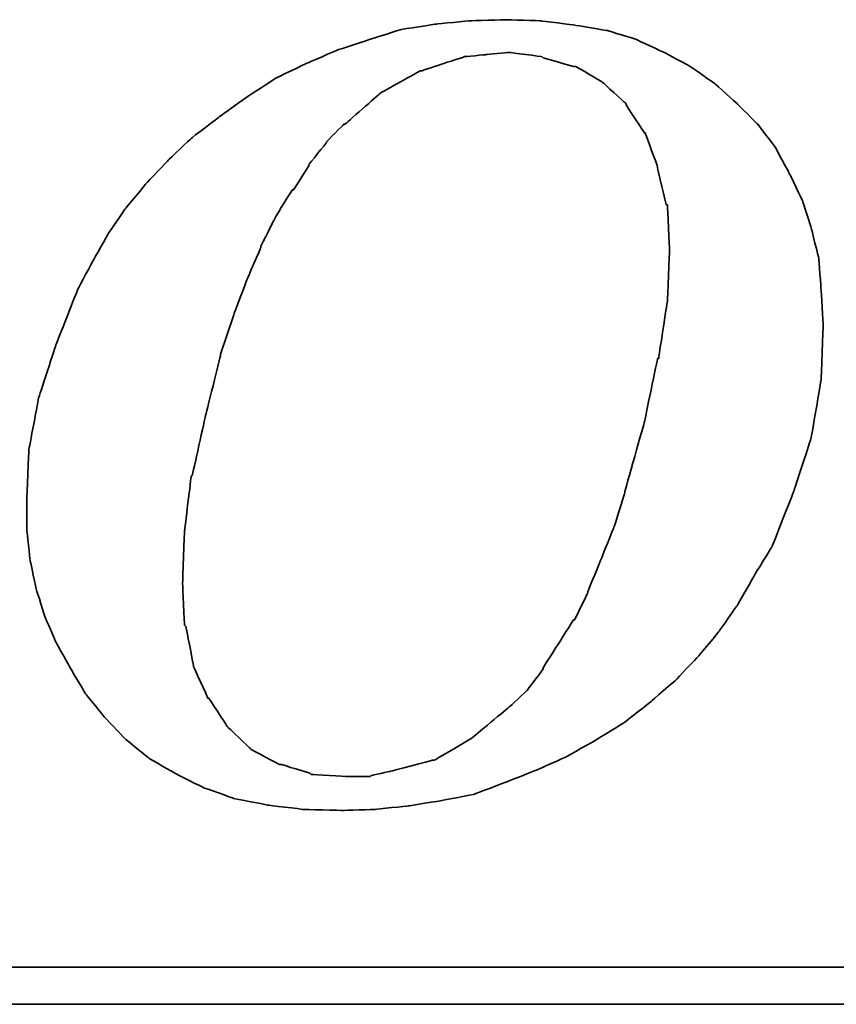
# Model space of a CAD drawing. Header units: millimetres. Extents: x 443 to 3685, y -1599 to 860.
# Tile 602 of 610: x 2853.84 to 2858.88, y 99.24 to 105.32. Entities that reach past the tile are written whole.
import ezdxf

# ---------------------------------------------------------------- set-up
doc = ezdxf.new("R2010")
doc.units = ezdxf.units.MM
doc.layers.add('DIM', color=4, linetype='CONTINUOUS')
doc.layers.add('layer 1', color=7, linetype='CONTINUOUS')

# ---------------------------------------------------------------- blocks, each defined once
blk = doc.blocks.new('TBI MOTION logo(完整正式版)')
at = {"layer": 'layer 1', "color": 22, "lineweight": 35}
for points, knots in [([(35.79625, -6.98375), (35.79625, -6.98375), (36.23125, -7.43875), (36.23125, -7.43875), (36.23125, -7.43875), (36.23125, -7.43875), (36.75625, -7.87125), (36.75625, -7.87125), (36.75625, -7.87125), (36.75625, -7.87125), (37.33125, -8.20375), (37.33125, -8.20375), (37.33125, -8.20375), (37.33125, -8.20375), (37.95625, -8.51875), (37.95625, -8.51875), (37.95625, -8.51875), (37.95625, -8.51875), (38.62625, -8.75875), (38.62625, -8.75875), (38.62625, -8.75875), (38.62625, -8.75875), (39.37125, -8.90375), (39.37125, -8.90375), (39.37125, -8.90375), (39.37125, -8.90375), (40.14125, -8.99875), (40.14125, -8.99875), (40.14125, -8.99875), (40.14125, -8.99875), (41.02625, -9.02375), (41.02625, -9.02375), (41.02625, -9.02375), (41.02625, -9.02375), (41.74625, -8.99875), (41.74625, -8.99875), (41.74625, -8.99875), (41.74625, -8.99875), (42.46625, -8.92375), (42.46625, -8.92375), (42.46625, -8.92375), (42.46625, -8.92375), (43.21125, -8.80625), (43.21125, -8.80625), (43.21125, -8.80625), (43.21125, -8.80625), (43.93125, -8.66375), (43.93125, -8.66375), (43.93125, -8.66375), (43.93125, -8.66375), (44.62625, -8.39875), (44.62625, -8.39875), (44.62625, -8.39875), (44.62625, -8.39875), (45.29625, -8.13375), (45.29625, -8.13375), (45.29625, -8.13375), (45.29625, -8.13375), (45.94625, -7.84375), (45.94625, -7.84375), (45.94625, -7.84375), (45.94625, -7.84375), (46.61625, -7.46375), (46.61625, -7.46375), (46.61625, -7.46375), (46.61625, -7.46375), (47.24125, -7.07875), (47.24125, -7.07875), (47.24125, -7.07875), (47.24125, -7.07875), (47.81625, -6.62375), (47.81625, -6.62375), (47.81625, -6.62375), (47.81625, -6.62375), (48.36875, -6.14375), (48.36875, -6.14375), (48.36875, -6.14375), (48.36875, -6.14375), (48.84625, -5.64125), (48.84625, -5.64125), (48.84625, -5.64125), (48.84625, -5.64125), (49.32625, -5.06375), (49.32625, -5.06375), (49.32625, -5.06375), (49.32625, -5.06375), (49.71125, -4.51374), (49.71125, -4.51374), (49.71125, -4.51374), (49.71125, -4.51374), (50.09625, -3.83874), (50.09625, -3.83874), (50.09625, -3.83874), (50.09625, -3.83874), (50.48125, -3.21374), (50.48125, -3.21374), (50.48125, -3.21374), (50.48125, -3.21374), (50.96125, -1.99125), (50.96125, -1.99125), (50.96125, -1.99125), (50.96125, -1.99125), (51.34375, -0.81875), (51.34375, -0.81875), (51.34375, -0.81875), (51.34375, -0.81875), (51.56125, 0.45624), (51.56125, 0.45624), (51.56125, 0.45624), (51.56125, 0.45624), (51.60625, 1.67624), (51.60625, 1.67624), (51.60625, 1.67624), (51.60625, 1.67624), (51.56125, 2.44625), (51.56125, 2.44625), (51.56125, 2.44625), (51.56125, 2.44625), (51.51125, 3.14125), (51.51125, 3.14125), (51.51125, 3.14125), (51.51125, 3.14125), (51.34375, 3.81125), (51.34375, 3.81125), (51.34375, 3.81125), (51.34375, 3.81125), (51.15125, 4.41125), (51.15125, 4.41125), (51.15125, 4.41125), (51.15125, 4.41125), (50.86125, 5.01125), (50.86125, 5.01125), (50.86125, 5.01125), (50.86125, 5.01125), (50.55125, 5.58875), (50.55125, 5.58875), (50.55125, 5.58875), (50.55125, 5.58875), (50.16625, 6.09125), (50.16625, 6.09125), (50.16625, 6.09125), (50.16625, 6.09125), (49.71125, 6.54875), (49.71125, 6.54875), (49.71125, 6.54875), (49.71125, 6.54875), (49.23125, 6.98125), (49.23125, 6.98125), (49.23125, 6.98125), (49.23125, 6.98125), (48.67875, 7.36625), (48.67875, 7.36625), (48.67875, 7.36625), (48.67875, 7.36625), (48.10375, 7.67625), (48.10375, 7.67625), (48.10375, 7.67625), (48.10375, 7.67625), (47.48125, 7.96375), (47.48125, 7.96375), (47.48125, 7.96375), (47.48125, 7.96375), (46.85625, 8.15625), (46.85625, 8.15625), (46.85625, 8.15625), (46.85625, 8.15625), (46.13625, 8.27624), (46.13625, 8.27624), (46.13625, 8.27624), (46.13625, 8.27624), (45.39125, 8.37125), (45.39125, 8.37125), (45.39125, 8.37125), (45.39125, 8.37125), (44.62625, 8.39624), (44.62625, 8.39624), (44.62625, 8.39624), (44.62625, 8.39624), (43.83625, 8.37125), (43.83625, 8.37125), (43.83625, 8.37125), (43.83625, 8.37125), (43.09125, 8.30125), (43.09125, 8.30125), (43.09125, 8.30125), (43.09125, 8.30125), (42.32125, 8.18125), (42.32125, 8.18125), (42.32125, 8.18125), (42.32125, 8.18125), (41.62875, 7.96375), (41.62875, 7.96375), (41.62875, 7.96375), (41.62875, 7.96375), (40.90625, 7.72625), (40.90625, 7.72625), (40.90625, 7.72625), (40.90625, 7.72625), (40.23624, 7.43625), (40.23624, 7.43625), (40.23624, 7.43625), (40.23624, 7.43625), (39.54124, 7.10125), (39.54124, 7.10125), (39.54124, 7.10125), (39.54124, 7.10125), (38.91625, 6.69125), (38.91625, 6.69125), (38.91625, 6.69125), (38.91625, 6.69125), (38.31625, 6.26125), (38.31625, 6.26125), (38.31625, 6.26125), (38.31625, 6.26125), (37.69125, 5.78125), (37.69125, 5.78125), (37.69125, 5.78125), (37.69125, 5.78125), (37.18625, 5.30125), (37.18625, 5.30125), (37.18625, 5.30125), (37.18625, 5.30125), (36.70625, 4.79624), (36.70625, 4.79624), (36.70625, 4.79624), (36.70625, 4.79624), (36.23125, 4.22125), (36.23125, 4.22125), (36.23125, 4.22125), (36.23125, 4.22125), (35.87124, 3.69375), (35.87124, 3.69375), (35.87124, 3.69375), (35.87124, 3.69375), (35.53125, 3.09125), (35.53125, 3.09125), (35.53125, 3.09125), (35.53125, 3.09125), (35.19875, 2.47125), (35.19875, 2.47125), (35.19875, 2.47125), (35.19875, 2.47125), (34.71625, 1.24625), (34.71625, 1.24625), (34.71625, 1.24625), (34.71625, 1.24625), (34.33125, 0.06874), (34.33125, 0.06874), (34.33125, 0.06874), (34.33125, 0.06874), (34.11625, -1.07875), (34.11625, -1.07875), (34.11625, -1.07875), (34.11625, -1.07875), (34.07125, -2.15875), (34.07125, -2.15875), (34.07125, -2.15875), (34.07125, -2.15875), (34.07125, -2.85375), (34.07125, -2.85375), (34.07125, -2.85375), (34.07125, -2.85375), (34.14125, -3.50375), (34.14125, -3.50375), (34.14125, -3.50375), (34.14125, -3.50375), (34.28625, -4.17375), (34.28625, -4.17375), (34.28625, -4.17375), (34.28625, -4.17375), (34.47625, -4.77624), (34.47625, -4.77624), (34.47625, -4.77624), (34.47625, -4.77624), (34.71625, -5.32625), (34.71625, -5.32625), (34.71625, -5.32625), (34.71625, -5.32625), (35.05375, -5.92875), (35.05375, -5.92875), (35.05375, -5.92875), (35.05375, -5.92875), (35.36375, -6.45375), (35.36375, -6.45375), (35.36375, -6.45375), (35.36375, -6.45375), (35.79625, -6.98375), (35.79625, -6.98375)], [0, 0, 0, 0, 0.01388889, 0.01388889, 0.01388889, 0.0138889, 0.02777778, 0.02777778, 0.02777778, 0.02777779, 0.04166667, 0.04166667, 0.04166667, 0.04166668, 0.05555556, 0.05555556, 0.05555556, 0.05555557, 0.06944444, 0.06944444, 0.06944444, 0.06944445, 0.08333333, 0.08333333, 0.08333333, 0.08333334, 0.09722222, 0.09722222, 0.09722222, 0.09722223, 0.11111111, 0.11111111, 0.11111111, 0.11111112, 0.125, 0.125, 0.125, 0.12500001, 0.13888889, 0.13888889, 0.13888889, 0.1388889, 0.15277778, 0.15277778, 0.15277778, 0.15277779, 0.16666667, 0.16666667, 0.16666667, 0.16666668, 0.18055556, 0.18055556, 0.18055556, 0.18055557, 0.19444444, 0.19444444, 0.19444444, 0.19444445, 0.20833333, 0.20833333, 0.20833333, 0.20833334, 0.22222222, 0.22222222, 0.22222222, 0.22222223, 0.23611111, 0.23611111, 0.23611111, 0.23611112, 0.25, 0.25, 0.25, 0.25000001, 0.26388889, 0.26388889, 0.26388889, 0.2638889, 0.27777778, 0.27777778, 0.27777778, 0.27777779, 0.29166667, 0.29166667, 0.29166667, 0.29166668, 0.30555556, 0.30555556, 0.30555556, 0.30555557, 0.31944444, 0.31944444, 0.31944444, 0.31944445, 0.33333333, 0.33333333, 0.33333333, 0.33333334, 0.34722222, 0.34722222, 0.34722222, 0.34722223, 0.36111111, 0.36111111, 0.36111111, 0.36111112, 0.375, 0.375, 0.375, 0.37500001, 0.38888889, 0.38888889, 0.38888889, 0.3888889, 0.40277778, 0.40277778, 0.40277778, 0.40277779, 0.41666667, 0.41666667, 0.41666667, 0.41666668, 0.43055556, 0.43055556, 0.43055556, 0.43055557, 0.44444444, 0.44444444, 0.44444444, 0.44444445, 0.45833333, 0.45833333, 0.45833333, 0.45833334, 0.47222222, 0.47222222, 0.47222222, 0.47222223, 0.48611111, 0.48611111, 0.48611111, 0.48611112, 0.5, 0.5, 0.5, 0.50000001, 0.51388889, 0.51388889, 0.51388889, 0.5138889, 0.52777778, 0.52777778, 0.52777778, 0.52777779, 0.54166667, 0.54166667, 0.54166667, 0.54166668, 0.55555556, 0.55555556, 0.55555556, 0.55555557, 0.56944444, 0.56944444, 0.56944444, 0.56944445, 0.58333333, 0.58333333, 0.58333333, 0.58333334, 0.59722222, 0.59722222, 0.59722222, 0.59722223, 0.61111111, 0.61111111, 0.61111111, 0.61111112, 0.625, 0.625, 0.625, 0.62500001, 0.63888889, 0.63888889, 0.63888889, 0.6388889, 0.65277778, 0.65277778, 0.65277778, 0.65277779, 0.66666667, 0.66666667, 0.66666667, 0.66666668, 0.68055556, 0.68055556, 0.68055556, 0.68055557, 0.69444444, 0.69444444, 0.69444444, 0.69444445, 0.70833333, 0.70833333, 0.70833333, 0.70833334, 0.72222222, 0.72222222, 0.72222222, 0.72222223, 0.73611111, 0.73611111, 0.73611111, 0.73611112, 0.75, 0.75, 0.75, 0.75000001, 0.76388889, 0.76388889, 0.76388889, 0.7638889, 0.77777778, 0.77777778, 0.77777778, 0.77777779, 0.79166667, 0.79166667, 0.79166667, 0.79166668, 0.80555556, 0.80555556, 0.80555556, 0.80555557, 0.81944444, 0.81944444, 0.81944444, 0.81944445, 0.83333333, 0.83333333, 0.83333333, 0.83333334, 0.84722222, 0.84722222, 0.84722222, 0.84722223, 0.86111111, 0.86111111, 0.86111111, 0.86111112, 0.875, 0.875, 0.875, 0.87500001, 0.88888889, 0.88888889, 0.88888889, 0.8888889, 0.90277778, 0.90277778, 0.90277778, 0.90277779, 0.91666667, 0.91666667, 0.91666667, 0.91666668, 0.93055556, 0.93055556, 0.93055556, 0.93055557, 0.94444444, 0.94444444, 0.94444444, 0.94444445, 0.95833333, 0.95833333, 0.95833333, 0.95833334, 0.97222222, 0.97222222, 0.97222222, 0.97222223, 0.98611111, 0.98611111, 0.98611111, 0.98611112, 1, 1, 1, 1]), ([(38.33875, 1.03124), (38.33875, 1.03124), (38.62625, 1.89625), (38.62625, 1.89625), (38.62625, 1.89625), (38.62625, 1.89625), (38.91625, 2.66375), (38.91625, 2.66375), (38.91625, 2.66375), (38.91625, 2.66375), (39.22625, 3.38125), (39.22625, 3.38125), (39.22625, 3.38125), (39.22625, 3.38125), (39.22625, 3.40624), (39.22625, 3.40624), (39.22625, 3.40624), (39.22625, 3.40624), (39.56124, 4.07624), (39.56124, 4.07624), (39.56124, 4.07624), (39.56124, 4.07624), (39.92125, 4.65125), (39.92125, 4.65125), (39.92125, 4.65125), (39.92125, 4.65125), (39.94625, 4.65125), (39.94625, 4.65125), (39.94625, 4.65125), (39.94625, 4.65125), (40.28125, 5.17875), (40.28125, 5.17875), (40.28125, 5.17875), (40.28125, 5.17875), (40.28125, 5.20375), (40.28125, 5.20375), (40.28125, 5.20375), (40.28125, 5.20375), (40.66875, 5.68625), (40.66875, 5.68625), (40.66875, 5.68625), (40.66875, 5.68625), (40.66875, 5.70625), (40.66875, 5.70625), (40.66875, 5.70625), (40.66875, 5.70625), (41.05124, 6.09125), (41.05124, 6.09125), (41.05124, 6.09125), (41.05124, 6.09125), (41.07625, 6.09125), (41.07625, 6.09125), (41.07625, 6.09125), (41.07625, 6.09125), (41.84125, 6.76625), (41.84125, 6.76625), (41.84125, 6.76625), (41.84125, 6.76625), (41.86625, 6.78625), (41.86625, 6.78625), (41.86625, 6.78625), (41.86625, 6.78625), (42.73125, 7.26624), (42.73125, 7.26624), (42.73125, 7.26624), (42.73125, 7.26624), (42.75625, 7.26624), (42.75625, 7.26624), (42.75625, 7.26624), (42.75625, 7.26624), (43.18625, 7.41125), (43.18625, 7.41125), (43.18625, 7.41125), (43.18625, 7.41125), (43.64125, 7.55625), (43.64125, 7.55625), (43.64125, 7.55625), (43.64125, 7.55625), (43.66625, 7.55625), (43.66625, 7.55625), (43.66625, 7.55625), (43.66625, 7.55625), (43.69125, 7.58124), (43.69125, 7.58124), (43.69125, 7.58124), (43.69125, 7.58124), (44.19125, 7.62625), (44.19125, 7.62625), (44.19125, 7.62625), (44.19125, 7.62625), (44.67125, 7.67625), (44.67125, 7.67625), (44.67125, 7.67625), (44.67125, 7.67625), (44.69625, 7.67625), (44.69625, 7.67625), (44.69625, 7.67625), (44.69625, 7.67625), (45.41875, 7.58124), (45.41875, 7.58124), (45.41875, 7.58124), (45.41875, 7.58124), (45.44125, 7.55625), (45.44125, 7.55625), (45.44125, 7.55625), (45.44125, 7.55625), (46.11125, 7.36625), (46.11125, 7.36625), (46.11125, 7.36625), (46.11125, 7.36625), (46.13625, 7.36625), (46.13625, 7.36625), (46.13625, 7.36625), (46.13625, 7.36625), (46.15875, 7.36625), (46.15875, 7.36625), (46.15875, 7.36625), (46.15875, 7.36625), (46.73625, 7.02624), (46.73625, 7.02624), (46.73625, 7.02624), (46.73625, 7.02624), (46.76125, 7.00624), (46.76125, 7.00624), (46.76125, 7.00624), (46.76125, 7.00624), (47.24125, 6.57124), (47.24125, 6.57124), (47.24125, 6.57124), (47.24125, 6.57124), (47.26625, 6.54875), (47.26625, 6.54875), (47.26625, 6.54875), (47.26625, 6.54875), (47.26625, 6.52375), (47.26625, 6.52375), (47.26625, 6.52375), (47.26625, 6.52375), (47.67375, 5.89875), (47.67375, 5.89875), (47.67375, 5.89875), (47.67375, 5.89875), (47.69625, 5.89875), (47.69625, 5.89875), (47.69625, 5.89875), (47.69625, 5.89875), (47.69625, 5.87625), (47.69625, 5.87625), (47.69625, 5.87625), (47.69625, 5.87625), (47.96125, 5.15625), (47.96125, 5.15625), (47.96125, 5.15625), (47.96125, 5.15625), (47.96125, 5.13125), (47.96125, 5.13125), (47.96125, 5.13125), (47.96125, 5.13125), (48.15125, 4.31875), (48.15125, 4.31875), (48.15125, 4.31875), (48.15125, 4.31875), (48.17625, 4.31875), (48.17625, 4.31875), (48.17625, 4.31875), (48.17625, 4.31875), (48.17625, 4.29125), (48.17625, 4.29125), (48.17625, 4.29125), (48.17625, 4.29125), (48.22625, 3.33125), (48.22625, 3.33125), (48.22625, 3.33125), (48.22625, 3.33125), (48.22625, 3.30875), (48.22625, 3.30875), (48.22625, 3.30875), (48.22625, 3.30875), (48.17625, 2.20624), (48.17625, 2.20624), (48.17625, 2.20624), (48.17625, 2.20624), (48.17625, 2.18124), (48.17625, 2.18124), (48.17625, 2.18124), (48.17625, 2.18124), (47.98375, 0.93624), (47.98375, 0.93624), (47.98375, 0.93624), (47.98375, 0.93624), (47.96125, 0.93624), (47.96125, 0.93624), (47.96125, 0.93624), (47.96125, 0.93624), (47.67375, -0.45874), (47.67375, -0.45874), (47.67375, -0.45874), (47.67375, -0.45874), (47.24125, -1.99125), (47.24125, -1.99125), (47.24125, -1.99125), (47.24125, -1.99125), (47.24125, -2.01874), (47.24125, -2.01874), (47.24125, -2.01874), (47.24125, -2.01874), (47.00125, -2.78375), (47.00125, -2.78375), (47.00125, -2.78375), (47.00125, -2.78375), (46.71125, -3.50375), (46.71125, -3.50375), (46.71125, -3.50375), (46.71125, -3.50375), (46.42625, -4.19875), (46.42625, -4.19875), (46.42625, -4.19875), (46.42625, -4.19875), (46.42625, -4.22375), (46.42625, -4.22375), (46.42625, -4.22375), (46.42625, -4.22375), (46.13625, -4.82374), (46.13625, -4.82374), (46.13625, -4.82374), (46.13625, -4.82374), (46.11125, -4.82374), (46.11125, -4.82374), (46.11125, -4.82374), (46.11125, -4.82374), (45.77625, -5.35125), (45.77625, -5.35125), (45.77625, -5.35125), (45.77625, -5.35125), (45.44125, -5.87875), (45.44125, -5.87875), (45.44125, -5.87875), (45.44125, -5.87875), (45.44125, -5.90375), (45.44125, -5.90375), (45.44125, -5.90375), (45.44125, -5.90375), (45.10625, -6.35875), (45.10625, -6.35875), (45.10625, -6.35875), (45.10625, -6.35875), (45.08125, -6.38375), (45.08125, -6.38375), (45.08125, -6.38375), (45.08125, -6.38375), (44.69625, -6.74375), (44.69625, -6.74375), (44.69625, -6.74375), (44.69625, -6.74375), (43.88375, -7.41625), (43.88375, -7.41625), (43.88375, -7.41625), (43.88375, -7.41625), (43.85625, -7.43875), (43.85625, -7.43875), (43.85625, -7.43875), (43.85625, -7.43875), (43.04125, -7.91875), (43.04125, -7.91875), (43.04125, -7.91875), (43.04125, -7.91875), (43.01625, -7.91875), (43.01625, -7.91875), (43.01625, -7.91875), (43.01625, -7.91875), (42.99625, -7.91875), (42.99625, -7.91875), (42.99625, -7.91875), (42.99625, -7.91875), (42.08125, -8.15875), (42.08125, -8.15875), (42.08125, -8.15875), (42.08125, -8.15875), (41.65125, -8.25625), (41.65125, -8.25625), (41.65125, -8.25625), (41.65125, -8.25625), (41.62875, -8.27875), (41.62875, -8.27875), (41.62875, -8.27875), (41.62875, -8.27875), (41.60125, -8.27875), (41.60125, -8.27875), (41.60125, -8.27875), (41.60125, -8.27875), (41.12125, -8.27875), (41.12125, -8.27875), (41.12125, -8.27875), (41.12125, -8.27875), (40.35624, -8.23125), (40.35624, -8.23125), (40.35624, -8.23125), (40.35624, -8.23125), (40.33125, -8.23125), (40.33125, -8.23125), (40.33125, -8.23125), (40.33125, -8.23125), (40.30625, -8.20375), (40.30625, -8.20375), (40.30625, -8.20375), (40.30625, -8.20375), (39.68375, -8.01375), (39.68375, -8.01375), (39.68375, -8.01375), (39.68375, -8.01375), (39.66124, -8.01375), (39.66124, -8.01375), (39.66124, -8.01375), (39.66124, -8.01375), (39.63625, -8.01375), (39.63625, -8.01375), (39.63625, -8.01375), (39.63625, -8.01375), (39.01125, -7.67875), (39.01125, -7.67875), (39.01125, -7.67875), (39.01125, -7.67875), (38.98875, -7.65375), (38.98875, -7.65375), (38.98875, -7.65375), (38.98875, -7.65375), (38.48625, -7.17375), (38.48625, -7.17375), (38.48625, -7.17375), (38.48625, -7.17375), (38.45875, -7.14875), (38.45875, -7.14875), (38.45875, -7.14875), (38.45875, -7.14875), (38.45875, -7.12875), (38.45875, -7.12875), (38.45875, -7.12875), (38.45875, -7.12875), (38.07625, -6.54875), (38.07625, -6.54875), (38.07625, -6.54875), (38.07625, -6.54875), (38.05125, -6.54875), (38.05125, -6.54875), (38.05125, -6.54875), (38.05125, -6.54875), (38.05125, -6.52875), (38.05125, -6.52875), (38.05125, -6.52875), (38.05125, -6.52875), (37.74125, -5.85375), (37.74125, -5.85375), (37.74125, -5.85375), (37.74125, -5.85375), (37.74125, -5.82875), (37.74125, -5.82875), (37.74125, -5.82875), (37.74125, -5.82875), (37.57375, -4.96875), (37.57375, -4.96875), (37.57375, -4.96875), (37.57375, -4.96875), (37.54625, -4.94375), (37.54625, -4.94375), (37.54625, -4.94375), (37.54625, -4.94375), (37.50125, -4.03375), (37.50125, -4.03375), (37.50125, -4.03375), (37.50125, -4.03375), (37.50125, -4.00875), (37.50125, -4.00875), (37.50125, -4.00875), (37.50125, -4.00875), (37.54625, -2.85375), (37.54625, -2.85375), (37.54625, -2.85375), (37.54625, -2.85375), (37.69125, -1.65875), (37.69125, -1.65875), (37.69125, -1.65875), (37.69125, -1.65875), (37.71624, -1.63375), (37.71624, -1.63375), (37.71624, -1.63375), (37.71624, -1.63375), (38.00375, -0.33875), (38.00375, -0.33875), (38.00375, -0.33875), (38.00375, -0.33875), (38.33875, 1.00624), (38.33875, 1.00624), (38.33875, 1.00624), (38.33875, 1.00624), (38.33875, 1.03124), (38.33875, 1.03124)], [0, 0, 0, 0, 0.01010101, 0.01010101, 0.01010101, 0.01010102, 0.02020202, 0.02020202, 0.02020202, 0.02020203, 0.03030303, 0.03030303, 0.03030303, 0.03030304, 0.04040404, 0.04040404, 0.04040404, 0.04040405, 0.05050505, 0.05050505, 0.05050505, 0.05050506, 0.06060606, 0.06060606, 0.06060606, 0.06060607, 0.07070707, 0.07070707, 0.07070707, 0.07070708, 0.08080808, 0.08080808, 0.08080808, 0.08080809, 0.09090909, 0.09090909, 0.09090909, 0.0909091, 0.1010101, 0.1010101, 0.1010101, 0.10101011, 0.11111111, 0.11111111, 0.11111111, 0.11111112, 0.12121212, 0.12121212, 0.12121212, 0.12121213, 0.13131313, 0.13131313, 0.13131313, 0.13131314, 0.14141414, 0.14141414, 0.14141414, 0.14141415, 0.15151515, 0.15151515, 0.15151515, 0.15151516, 0.16161616, 0.16161616, 0.16161616, 0.16161617, 0.17171717, 0.17171717, 0.17171717, 0.17171718, 0.18181818, 0.18181818, 0.18181818, 0.18181819, 0.19191919, 0.19191919, 0.19191919, 0.1919192, 0.2020202, 0.2020202, 0.2020202, 0.20202021, 0.21212121, 0.21212121, 0.21212121, 0.21212122, 0.22222222, 0.22222222, 0.22222222, 0.22222223, 0.23232323, 0.23232323, 0.23232323, 0.23232324, 0.24242424, 0.24242424, 0.24242424, 0.24242425, 0.25252525, 0.25252525, 0.25252525, 0.25252526, 0.26262626, 0.26262626, 0.26262626, 0.26262627, 0.27272727, 0.27272727, 0.27272727, 0.27272728, 0.28282828, 0.28282828, 0.28282828, 0.28282829, 0.29292929, 0.29292929, 0.29292929, 0.2929293, 0.3030303, 0.3030303, 0.3030303, 0.30303031, 0.31313131, 0.31313131, 0.31313131, 0.31313132, 0.32323232, 0.32323232, 0.32323232, 0.32323233, 0.33333333, 0.33333333, 0.33333333, 0.33333334, 0.34343434, 0.34343434, 0.34343434, 0.34343435, 0.35353535, 0.35353535, 0.35353535, 0.35353536, 0.36363636, 0.36363636, 0.36363636, 0.36363637, 0.37373737, 0.37373737, 0.37373737, 0.37373738, 0.38383838, 0.38383838, 0.38383838, 0.38383839, 0.39393939, 0.39393939, 0.39393939, 0.3939394, 0.4040404, 0.4040404, 0.4040404, 0.40404041, 0.41414141, 0.41414141, 0.41414141, 0.41414142, 0.42424242, 0.42424242, 0.42424242, 0.42424243, 0.43434343, 0.43434343, 0.43434343, 0.43434344, 0.44444444, 0.44444444, 0.44444444, 0.44444445, 0.45454545, 0.45454545, 0.45454545, 0.45454546, 0.46464646, 0.46464646, 0.46464646, 0.46464647, 0.47474747, 0.47474747, 0.47474747, 0.47474748, 0.48484848, 0.48484848, 0.48484848, 0.48484849, 0.49494949, 0.49494949, 0.49494949, 0.4949495, 0.50505051, 0.50505051, 0.50505051, 0.50505052, 0.51515152, 0.51515152, 0.51515152, 0.51515153, 0.52525253, 0.52525253, 0.52525253, 0.52525254, 0.53535354, 0.53535354, 0.53535354, 0.53535355, 0.54545455, 0.54545455, 0.54545455, 0.54545456, 0.55555556, 0.55555556, 0.55555556, 0.55555557, 0.56565657, 0.56565657, 0.56565657, 0.56565658, 0.57575758, 0.57575758, 0.57575758, 0.57575759, 0.58585859, 0.58585859, 0.58585859, 0.5858586, 0.5959596, 0.5959596, 0.5959596, 0.59595961, 0.60606061, 0.60606061, 0.60606061, 0.60606062, 0.61616162, 0.61616162, 0.61616162, 0.61616163, 0.62626263, 0.62626263, 0.62626263, 0.62626264, 0.63636364, 0.63636364, 0.63636364, 0.63636365, 0.64646465, 0.64646465, 0.64646465, 0.64646466, 0.65656566, 0.65656566, 0.65656566, 0.65656567, 0.66666667, 0.66666667, 0.66666667, 0.66666668, 0.67676768, 0.67676768, 0.67676768, 0.67676769, 0.68686869, 0.68686869, 0.68686869, 0.6868687, 0.6969697, 0.6969697, 0.6969697, 0.69696971, 0.70707071, 0.70707071, 0.70707071, 0.70707072, 0.71717172, 0.71717172, 0.71717172, 0.71717173, 0.72727273, 0.72727273, 0.72727273, 0.72727274, 0.73737374, 0.73737374, 0.73737374, 0.73737375, 0.74747475, 0.74747475, 0.74747475, 0.74747476, 0.75757576, 0.75757576, 0.75757576, 0.75757577, 0.76767677, 0.76767677, 0.76767677, 0.76767678, 0.77777778, 0.77777778, 0.77777778, 0.77777779, 0.78787879, 0.78787879, 0.78787879, 0.7878788, 0.7979798, 0.7979798, 0.7979798, 0.79797981, 0.80808081, 0.80808081, 0.80808081, 0.80808082, 0.81818182, 0.81818182, 0.81818182, 0.81818183, 0.82828283, 0.82828283, 0.82828283, 0.82828284, 0.83838384, 0.83838384, 0.83838384, 0.83838385, 0.84848485, 0.84848485, 0.84848485, 0.84848486, 0.85858586, 0.85858586, 0.85858586, 0.85858587, 0.86868687, 0.86868687, 0.86868687, 0.86868688, 0.87878788, 0.87878788, 0.87878788, 0.87878789, 0.88888889, 0.88888889, 0.88888889, 0.8888889, 0.8989899, 0.8989899, 0.8989899, 0.89898991, 0.90909091, 0.90909091, 0.90909091, 0.90909092, 0.91919192, 0.91919192, 0.91919192, 0.91919193, 0.92929293, 0.92929293, 0.92929293, 0.92929294, 0.93939394, 0.93939394, 0.93939394, 0.93939395, 0.94949495, 0.94949495, 0.94949495, 0.94949496, 0.95959596, 0.95959596, 0.95959596, 0.95959597, 0.96969697, 0.96969697, 0.96969697, 0.96969698, 0.97979798, 0.97979798, 0.97979798, 0.97979799, 0.98989899, 0.98989899, 0.98989899, 0.989899, 1, 1, 1, 1]), ([(75.90875, -9.47875), (75.90875, -9.47875), (75.90875, -12.28625), (75.90875, -12.28625), (75.90875, -12.28625), (75.90875, -12.28625), (75.90875, -12.47875), (75.90875, -12.47875), (75.90875, -12.47875), (75.90875, -12.47875), (75.71625, -12.47875), (75.71625, -12.47875), (75.71625, -12.47875), (75.71625, -12.47875), (-88.32875, -12.47875), (-88.32875, -12.47875), (-88.32875, -12.47875), (-88.32875, -12.47875), (-88.32875, -13.29375), (-88.32875, -13.29375), (-88.32875, -13.29375), (-88.32875, -13.29375), (82.89125, -13.29375), (82.89125, -13.29375), (82.89125, -13.29375), (82.89125, -13.29375), (75.90875, -9.47875), (75.90875, -9.47875)], [0, 0, 0, 0, 0.14285714, 0.14285714, 0.14285714, 0.14285715, 0.28571429, 0.28571429, 0.28571429, 0.2857143, 0.42857143, 0.42857143, 0.42857143, 0.42857144, 0.57142857, 0.57142857, 0.57142857, 0.57142858, 0.71428571, 0.71428571, 0.71428571, 0.71428572, 0.85714286, 0.85714286, 0.85714286, 0.85714287, 1, 1, 1, 1])]:
    blk.add_open_spline(points, degree=3, knots=knots, dxfattribs=at)

msp = doc.modelspace()

# ---------------------------------------------------------------- block references
at = {"layer": 'DIM', "color": 7, "xscale": 0.2802190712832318, "yscale": 0.2802190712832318, "zscale": 0.2802190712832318}
msp.add_blockref('TBI MOTION logo(完整正式版)', (2844.3345, 102.9663), dxfattribs=at)

doc.saveas('drawing.dxf')
